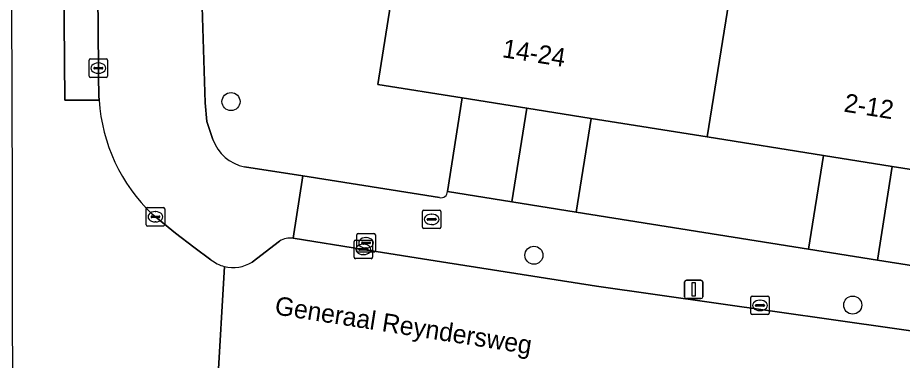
# Model space of a CAD drawing. Extents: x 161084 to 161928, y 385354 to 386522.
# Drawn here: x 161639.69 to 161687.58, y 385406.54 to 385425.09 of the extents above; entities that cross this region are included whole.
import ezdxf

# ---------------------------------------------------------------- set-up
doc = ezdxf.new("R2010")
doc.units = 0
for name, color, linetype in [('IMGEO_Boom', 7, 'Continuous'), ('IMGEO_Brandkraan', 7, 'Continuous'), ('IMGEO_Fietspad_gesloten', 7, 'Continuous'), ('IMGEO_Groenvoorziening', 7, 'Continuous'), ('IMGEO_Kolk', 7, 'Continuous'), ('IMGEO_Lichtmast', 7, 'Continuous'), ('IMGEO_Openbare_ruimte_label', 7, 'Continuous'), ('IMGEO_Pand', 7, 'Continuous'), ('IMGEO_Pand_nummerreeks', 7, 'Continuous'), ('IMGEO_Rijbaan_lokaal_gesloten', 7, 'Continuous'), ('IMGEO_Rijbaan_lokaal_open', 7, 'Continuous'), ('IMGEO_Voetpad_open', 7, 'Continuous')]:
    doc.layers.add(name, color=color, linetype=linetype)

msp = doc.modelspace()

# ---------------------------------------------------------------- linework, layer by layer
at = {"layer": 'IMGEO_Boom'}
for centre in [(161651.233, 385420.546), (161667.63, 385412.225), (161684.89, 385409.524)]:
    msp.add_circle(centre, 0.489, dxfattribs=at)
at = {"layer": 'IMGEO_Brandkraan'}
for p, q in [((161661.594, 385413.744), (161661.594, 385414.596)), ((161661.669, 385414.67), (161662.521, 385414.67)), ((161662.082, 385414.45), (161662.107, 385414.45)), ((161662.595, 385414.596), (161662.595, 385413.744)), ((161661.853, 385414.164), (161661.853, 385414.176)), ((161662.291, 385414.127), (161661.893, 385414.127)), ((161661.896, 385414.213), (161662.294, 385414.213)), ((161662.105, 385413.89), (161662.08, 385413.89)), ((161662.337, 385414.176), (161662.337, 385414.164)), ((161662.521, 385413.67), (161661.669, 385413.67))]:
    msp.add_line(p, q, dxfattribs=at)
for points in [[(161661.594, 385413.744), (161661.594, 385414.596)], [(161661.669, 385414.67), (161662.521, 385414.67)], [(161662.595, 385414.596), (161662.595, 385413.744)], [(161662.521, 385413.67), (161661.669, 385413.67)]]:
    msp.add_lwpolyline(points, dxfattribs=at)
for centre, radius, start, end in [((161661.671, 385414.594), 0.0765, 91.552, 178.448), ((161661.671, 385414.594), 0.0765, 91.552, 178.448), ((161662.519, 385414.594), 0.0765, 1.552, 88.448), ((161662.519, 385414.594), 0.0765, 1.552, 88.448), ((161661.893, 385414.173), 0.0403, 85.8775, 175.7526), ((161661.89, 385414.163), 0.0366, 178.938, 274.7102), ((161662.294, 385414.17), 0.043, 264.8664, 352.4533), ((161662.298, 385414.175), 0.0386, 1.7309, 96.639), ((161661.671, 385413.746), 0.0765, 181.552, 268.448), ((161661.671, 385413.746), 0.0765, 181.552, 268.448), ((161662.519, 385413.746), 0.0765, 271.552, 358.448), ((161662.519, 385413.746), 0.0765, 271.552, 358.448)]:
    msp.add_arc(centre, radius, start, end, dxfattribs=at)
for centre, major_axis, ratio, start_param, end_param in [((161662.081, 385414.17), (-0.387, 0.002), 0.722429, 4.712389, 7.853982), ((161662.106, 385414.17), (-0.39, 0.002), 0.717154, 1.570796, 4.712389)]:
    msp.add_ellipse(centre, major_axis=major_axis, ratio=ratio, start_param=start_param, end_param=end_param, dxfattribs=at)
at = {"layer": 'IMGEO_Fietspad_gesloten'}
msp.add_lwpolyline([(161643.92, 385441.991), (161642.051, 385442.009), (161642.23, 385420.626), (161644.095, 385420.617), (161644.09, 385420.697), (161644.086, 385420.778), (161644.051, 385421.992), (161644.054, 385422.357), (161643.897, 385440.551), (161643.912, 385441.776)], close=True, dxfattribs=at)
at = {"layer": 'IMGEO_Groenvoorziening'}
for points in [[(161649.459, 385432.447), (161649.507, 385430.881), (161649.582, 385428.447), (161649.613, 385427.428), (161649.827, 385420.482), (161649.92, 385419.461), (161650.258, 385418.495)], [(161662.949, 385415.678), (161663.754, 385420.742), (161659.187, 385421.469), (161659.876, 385425.794), (161660.033, 385426.782), (161660.765, 385431.379), (161668.52, 385430.144), (161669.679, 385429.959), (161678.593, 385428.539), (161687.94, 385427.051), (161688.957, 385426.889), (161696.683, 385425.658), (161695.843, 385420.388), (161695.104, 385415.749), (161690.598, 385416.467), (161689.792, 385411.399), (161694.189, 385410.698)], [(161651.959, 385417.017), (161655.13, 385416.518), (161662.521, 385415.355)]]:
    msp.add_lwpolyline(points, dxfattribs=at)
for points in [[(161669.924, 385414.566), (161670.73, 385419.631), (161667.25, 385420.185), (161666.445, 385415.121)], [(161682.494, 385412.562), (161683.3, 385417.629), (161677.015, 385418.63), (161670.73, 385419.631), (161669.924, 385414.566)], [(161686.229, 385411.967), (161687.035, 385417.034), (161683.3, 385417.629), (161682.494, 385412.562)]]:
    msp.add_lwpolyline(points, close=True, dxfattribs=at)
for centre, radius, start, end in [((161652.374, 385419.213), 2.234, 198.7314, 259.2938), ((161662.617, 385415.673), 0.332, 253.2397, 0.8421)]:
    msp.add_arc(centre, radius, start, end, dxfattribs=at)
at = {"layer": 'IMGEO_Kolk'}
for p, q in [((161643.553, 385421.931), (161643.553, 385422.783)), ((161643.628, 385422.857), (161644.48, 385422.857)), ((161644.041, 385422.637), (161644.066, 385422.637)), ((161644.554, 385422.783), (161644.554, 385421.931)), ((161643.812, 385422.351), (161643.812, 385422.363)), ((161644.25, 385422.314), (161643.852, 385422.314)), ((161643.855, 385422.4), (161644.253, 385422.4)), ((161644.064, 385422.077), (161644.039, 385422.077)), ((161644.296, 385422.363), (161644.296, 385422.351)), ((161644.48, 385421.857), (161643.628, 385421.857)), ((161646.644, 385413.881), (161646.644, 385414.733)), ((161646.719, 385414.807), (161647.571, 385414.807)), ((161647.132, 385414.587), (161647.157, 385414.587)), ((161647.645, 385414.733), (161647.645, 385413.881)), ((161646.903, 385414.301), (161646.903, 385414.313)), ((161647.341, 385414.264), (161646.943, 385414.264)), ((161646.946, 385414.35), (161647.344, 385414.35)), ((161647.155, 385414.027), (161647.13, 385414.027)), ((161647.387, 385414.313), (161647.387, 385414.301)), ((161647.571, 385413.807), (161646.719, 385413.807)), ((161657.898, 385412.115), (161657.898, 385412.967)), ((161657.973, 385413.041), (161658.825, 385413.041)), ((161658.046, 385412.473), (161658.046, 385413.325)), ((161658.121, 385413.399), (161658.973, 385413.399)), ((161658.348, 385412.942), (161658.746, 385412.942)), ((161658.534, 385413.179), (161658.559, 385413.179)), ((161658.899, 385412.967), (161658.899, 385412.115)), ((161659.047, 385413.325), (161659.047, 385412.473)), ((161658.157, 385412.535), (161658.157, 385412.547)), ((161658.595, 385412.498), (161658.197, 385412.498)), ((161658.2, 385412.584), (161658.598, 385412.584)), ((161658.305, 385412.893), (161658.305, 385412.905)), ((161658.743, 385412.856), (161658.345, 385412.856)), ((161658.386, 385412.821), (161658.411, 385412.821)), ((161658.557, 385412.619), (161658.532, 385412.619)), ((161658.641, 385412.547), (161658.641, 385412.535)), ((161658.789, 385412.905), (161658.789, 385412.893)), ((161658.825, 385412.041), (161657.973, 385412.041)), ((161658.973, 385412.399), (161658.121, 385412.399)), ((161658.409, 385412.261), (161658.384, 385412.261)), ((161679.369, 385409.084), (161679.369, 385409.936)), ((161679.444, 385410.01), (161680.296, 385410.01)), ((161679.857, 385409.79), (161679.882, 385409.79)), ((161680.37, 385409.936), (161680.37, 385409.084)), ((161679.628, 385409.504), (161679.628, 385409.516)), ((161680.066, 385409.467), (161679.668, 385409.467)), ((161679.671, 385409.553), (161680.069, 385409.553)), ((161679.88, 385409.23), (161679.855, 385409.23)), ((161680.112, 385409.516), (161680.112, 385409.504)), ((161680.296, 385409.01), (161679.444, 385409.01))]:
    msp.add_line(p, q, dxfattribs=at)
for points in [[(161643.553, 385421.931), (161643.553, 385422.783)], [(161643.628, 385422.857), (161644.48, 385422.857)], [(161644.554, 385422.783), (161644.554, 385421.931)], [(161644.48, 385421.857), (161643.628, 385421.857)], [(161646.644, 385413.881), (161646.644, 385414.733)], [(161646.719, 385414.807), (161647.571, 385414.807)], [(161647.645, 385414.733), (161647.645, 385413.881)], [(161647.571, 385413.807), (161646.719, 385413.807)], [(161657.898, 385412.115), (161657.898, 385412.967)], [(161657.973, 385413.041), (161658.825, 385413.041)], [(161658.046, 385412.473), (161658.046, 385413.325)], [(161658.121, 385413.399), (161658.973, 385413.399)], [(161658.899, 385412.967), (161658.899, 385412.115)], [(161659.047, 385413.325), (161659.047, 385412.473)], [(161658.825, 385412.041), (161657.973, 385412.041)], [(161658.973, 385412.399), (161658.121, 385412.399)], [(161679.369, 385409.084), (161679.369, 385409.936)], [(161679.444, 385410.01), (161680.296, 385410.01)], [(161680.37, 385409.936), (161680.37, 385409.084)], [(161680.296, 385409.01), (161679.444, 385409.01)]]:
    msp.add_lwpolyline(points, dxfattribs=at)
for centre, radius, start, end in [((161643.63, 385422.781), 0.0765, 91.552, 178.448), ((161643.63, 385422.781), 0.0765, 91.552, 178.448), ((161644.478, 385422.781), 0.0765, 1.552, 88.448), ((161644.478, 385422.781), 0.0765, 1.552, 88.448), ((161643.852, 385422.36), 0.0403, 85.8775, 175.7526), ((161643.849, 385422.35), 0.0366, 178.938, 274.7102), ((161644.253, 385422.357), 0.043, 264.8664, 352.4533), ((161644.257, 385422.362), 0.0386, 1.7309, 96.639), ((161643.63, 385421.933), 0.0765, 181.552, 268.448), ((161643.63, 385421.933), 0.0765, 181.552, 268.448), ((161644.478, 385421.933), 0.0765, 271.552, 358.448), ((161644.478, 385421.933), 0.0765, 271.552, 358.448), ((161646.721, 385414.731), 0.0765, 91.552, 178.448), ((161646.721, 385414.731), 0.0765, 91.552, 178.448), ((161647.569, 385414.731), 0.0765, 1.552, 88.448), ((161647.569, 385414.731), 0.0765, 1.552, 88.448), ((161646.943, 385414.31), 0.0403, 85.8775, 175.7526), ((161646.94, 385414.3), 0.0366, 178.938, 274.7102), ((161647.344, 385414.307), 0.043, 264.8664, 352.4533), ((161647.348, 385414.312), 0.0386, 1.7309, 96.639), ((161646.721, 385413.883), 0.0765, 181.552, 268.448), ((161646.721, 385413.883), 0.0765, 181.552, 268.448), ((161647.569, 385413.883), 0.0765, 271.552, 358.448), ((161647.569, 385413.883), 0.0765, 271.552, 358.448), ((161657.975, 385412.965), 0.0765, 91.552, 178.448), ((161657.975, 385412.965), 0.0765, 91.552, 178.448), ((161658.123, 385413.323), 0.0765, 91.552, 178.448), ((161658.123, 385413.323), 0.0765, 91.552, 178.448), ((161658.345, 385412.902), 0.0403, 85.8775, 175.7526), ((161658.75, 385412.904), 0.0386, 1.7309, 96.639), ((161658.823, 385412.965), 0.0765, 1.552, 88.448), ((161658.823, 385412.965), 0.0765, 1.552, 88.448), ((161658.971, 385413.323), 0.0765, 1.552, 88.448), ((161658.971, 385413.323), 0.0765, 1.552, 88.448), ((161658.123, 385412.475), 0.0765, 181.552, 268.448), ((161658.123, 385412.475), 0.0765, 181.552, 268.448), ((161658.197, 385412.544), 0.0403, 85.8775, 175.7526), ((161658.194, 385412.534), 0.0366, 178.938, 274.7102), ((161658.342, 385412.892), 0.0366, 178.938, 274.7102), ((161658.598, 385412.541), 0.043, 264.8664, 352.4533), ((161658.602, 385412.546), 0.0386, 1.7309, 96.639), ((161658.746, 385412.899), 0.043, 264.8664, 352.4533), ((161658.971, 385412.475), 0.0765, 271.552, 358.448), ((161658.971, 385412.475), 0.0765, 271.552, 358.448), ((161657.975, 385412.117), 0.0765, 181.552, 268.448), ((161657.975, 385412.117), 0.0765, 181.552, 268.448), ((161658.823, 385412.117), 0.0765, 271.552, 358.448), ((161658.823, 385412.117), 0.0765, 271.552, 358.448), ((161679.446, 385409.934), 0.0765, 91.552, 178.448), ((161679.446, 385409.934), 0.0765, 91.552, 178.448), ((161680.294, 385409.934), 0.0765, 1.552, 88.448), ((161680.294, 385409.934), 0.0765, 1.552, 88.448), ((161679.668, 385409.513), 0.0403, 85.8775, 175.7526), ((161679.665, 385409.503), 0.0366, 178.938, 274.7102), ((161680.069, 385409.51), 0.043, 264.8664, 352.4533), ((161680.073, 385409.515), 0.0386, 1.7309, 96.639), ((161679.446, 385409.086), 0.0765, 181.552, 268.448), ((161679.446, 385409.086), 0.0765, 181.552, 268.448), ((161680.294, 385409.086), 0.0765, 271.552, 358.448), ((161680.294, 385409.086), 0.0765, 271.552, 358.448)]:
    msp.add_arc(centre, radius, start, end, dxfattribs=at)
for centre, major_axis, ratio, start_param, end_param in [((161644.04, 385422.357), (-0.387, 0.002), 0.722429, 4.712389, 7.853982), ((161644.065, 385422.357), (-0.39, 0.002), 0.717154, 1.570796, 4.712389), ((161647.131, 385414.307), (-0.387, 0.002), 0.722429, 4.712389, 7.853982), ((161647.156, 385414.307), (-0.39, 0.002), 0.717154, 1.570796, 4.712389), ((161658.533, 385412.899), (-0.387, 0.002), 0.722429, 4.712389, 7.853982), ((161658.558, 385412.899), (-0.39, 0.002), 0.717154, 1.570796, 4.712389), ((161658.385, 385412.541), (-0.387, 0.002), 0.722429, 4.712389, 7.853982), ((161658.41, 385412.541), (-0.39, 0.002), 0.717154, 1.570796, 4.712389), ((161679.856, 385409.51), (-0.387, 0.002), 0.722429, 4.712389, 7.853982), ((161679.881, 385409.51), (-0.39, 0.002), 0.717154, 1.570796, 4.712389)]:
    msp.add_ellipse(centre, major_axis=major_axis, ratio=ratio, start_param=start_param, end_param=end_param, dxfattribs=at)
at = {"layer": 'IMGEO_Lichtmast'}
for p, q in [((161675.783, 385409.978), (161675.783, 385410.778)), ((161675.783, 385410.778), (161675.783, 385409.978)), ((161675.883, 385410.878), (161676.673, 385410.878)), ((161676.673, 385410.878), (161675.883, 385410.878)), ((161676.773, 385410.778), (161676.773, 385409.978)), ((161676.773, 385409.978), (161676.773, 385410.778)), ((161676.673, 385409.878), (161675.883, 385409.878)), ((161675.883, 385409.878), (161676.673, 385409.878))]:
    msp.add_line(p, q, dxfattribs=at)
msp.add_lwpolyline([(161676.203, 385410.753), (161676.353, 385410.753), (161676.353, 385410.003), (161676.203, 385410.003), (161676.203, 385410.753)], dxfattribs=at)
for centre, start, end in [((161675.883, 385410.778), 90, 180), ((161675.883, 385410.778), 90, 180), ((161676.673, 385410.778), 0, 90), ((161676.673, 385410.778), 360, 90), ((161675.883, 385409.978), 180, 270), ((161675.883, 385409.978), 180, 270), ((161676.673, 385409.978), 270, 0), ((161676.673, 385409.978), 270, 0)]:
    msp.add_arc(centre, 0.1, start, end, dxfattribs=at)
at = {"layer": 'IMGEO_Pand'}
for points in [[(161677.015, 385418.63), (161678.593, 385428.539), (161669.679, 385429.959), (161668.52, 385430.144), (161660.765, 385431.379), (161660.033, 385426.782), (161659.876, 385425.794), (161659.187, 385421.469), (161663.754, 385420.742), (161667.25, 385420.185), (161670.73, 385419.631)], [(161683.3, 385417.629), (161687.035, 385417.034), (161690.598, 385416.467), (161695.104, 385415.749), (161695.843, 385420.388), (161696.683, 385425.658), (161688.957, 385426.889), (161687.94, 385427.051), (161678.593, 385428.539), (161677.015, 385418.63)]]:
    msp.add_lwpolyline(points, close=True, dxfattribs=at)
at = {"layer": 'IMGEO_Rijbaan_lokaal_gesloten'}
for points in [[(161644.095, 385420.617), (161642.23, 385420.626), (161642.051, 385442.009), (161639.301, 385442.036), (161639.382, 385415.385), (161639.401, 385399.233), (161639.539, 385386.001), (161639.576, 385382.414), (161643.366, 385382.613)], [(161649.214, 385412.655), (161648.235, 385413.414), (161647.145, 385414.307), (161646.973, 385414.451)], [(161650.147, 385411.981), (161649.214, 385412.655)], [(161650.511, 385405.15), (161650.872, 385411.617)]]:
    msp.add_lwpolyline(points, dxfattribs=at)
for centre, radius, start, end in [((161653.409, 385421.21), 9.333, 183.642, 226.3999), ((161651.346, 385413.466), 1.908, 231.0691, 255.6113)]:
    msp.add_arc(centre, radius, start, end, dxfattribs=at)
at = {"layer": 'IMGEO_Rijbaan_lokaal_open'}
for points in [[(161653.86, 385412.994), (161652.376, 385411.86)], [(161693.625, 385407.334), (161671.022, 385410.55), (161662.632, 385411.873), (161658.399, 385412.541), (161654.604, 385413.143)], [(161650.872, 385411.617), (161650.511, 385405.15)]]:
    msp.add_lwpolyline(points, dxfattribs=at)
for centre, radius, start, end in [((161654.427, 385412.094), 1.064, 80.4256, 122.2238), ((161651.345, 385413.466), 1.909, 255.6552, 302.7006)]:
    msp.add_arc(centre, radius, start, end, dxfattribs=at)
at = {"layer": 'IMGEO_Voetpad_open'}
for points in [[(161644.06, 385445.586), (161643.92, 385441.991), (161643.912, 385441.776), (161643.897, 385440.551), (161644.054, 385422.357), (161644.051, 385421.992), (161644.086, 385420.778), (161644.09, 385420.697), (161644.095, 385420.617)], [(161650.258, 385418.495), (161649.92, 385419.461), (161649.827, 385420.482), (161649.613, 385427.428), (161649.582, 385428.447), (161649.507, 385430.881), (161649.459, 385432.447)], [(161654.604, 385413.143), (161655.13, 385416.518), (161651.959, 385417.017)], [(161662.521, 385415.355), (161655.13, 385416.518), (161654.604, 385413.143), (161658.399, 385412.541), (161662.632, 385411.873), (161671.022, 385410.55), (161693.625, 385407.334), (161694.189, 385410.698), (161689.792, 385411.399), (161686.229, 385411.967), (161682.494, 385412.562)], [(161682.494, 385412.562), (161669.924, 385414.566), (161666.445, 385415.121), (161662.949, 385415.678)], [(161646.973, 385414.451), (161647.145, 385414.307), (161648.235, 385413.414), (161649.214, 385412.655), (161650.147, 385411.981)], [(161652.376, 385411.86), (161653.86, 385412.994)]]:
    msp.add_lwpolyline(points, dxfattribs=at)
for points in [[(161666.445, 385415.121), (161667.25, 385420.185), (161663.754, 385420.742), (161662.949, 385415.678)], [(161689.792, 385411.399), (161690.598, 385416.467), (161687.035, 385417.034), (161686.229, 385411.967)]]:
    msp.add_lwpolyline(points, close=True, dxfattribs=at)
for centre, radius, start, end in [((161653.409, 385421.21), 9.333, 183.642, 226.3999), ((161652.374, 385419.213), 2.234, 198.7314, 259.2938), ((161662.617, 385415.673), 0.332, 253.2397, 0.8421), ((161654.427, 385412.094), 1.064, 80.4256, 122.2238), ((161651.346, 385413.466), 1.908, 231.0691, 255.6113), ((161651.345, 385413.466), 1.909, 255.6552, 302.7006)]:
    msp.add_arc(centre, radius, start, end, dxfattribs=at)

# ---------------------------------------------------------------- texts
at = {"layer": 'IMGEO_Openbare_ruimte_label'}
msp.add_text('Generaal Reyndersweg', height=1, rotation=351.084, dxfattribs=at).set_placement((161653.558, 385409.03))
at = {"layer": 'IMGEO_Pand_nummerreeks'}
for s, rotation, p in [('14-24', 350.952, (161665.876, 385422.956)), ('2-12', 350.9506, (161684.373, 385420.01))]:
    msp.add_text(s, height=1, rotation=rotation, dxfattribs=at).set_placement(p)

doc.saveas('drawing.dxf')
